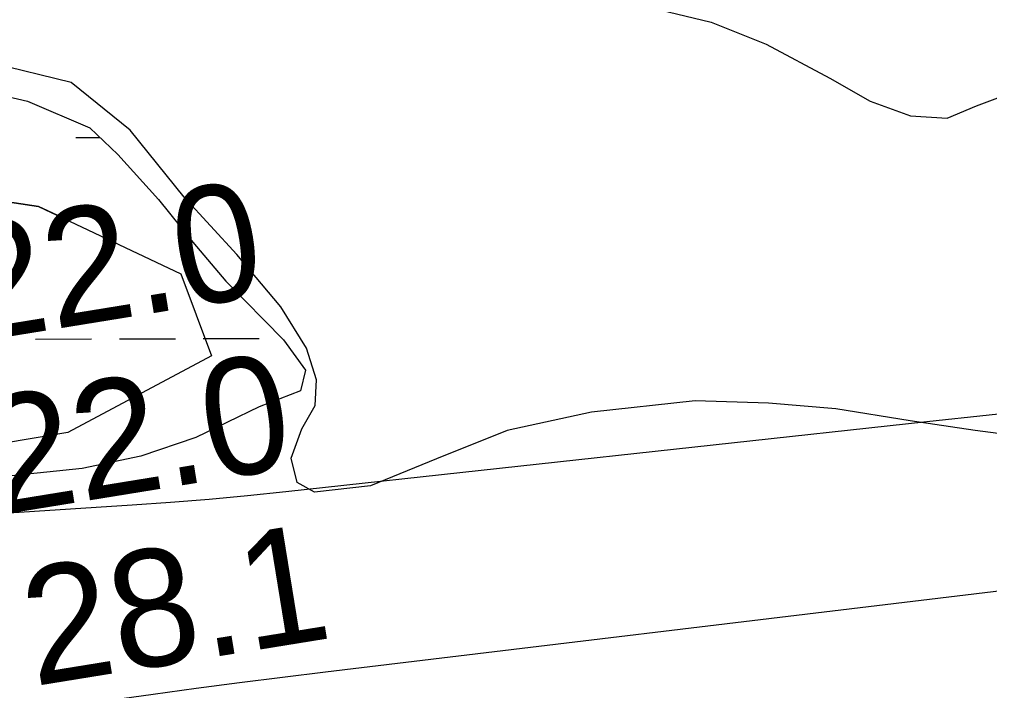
# Model space of a CAD drawing. Extents: x 3355677 to 3393573, y 612928 to 638357.
# Drawn here: x 3363357 to 3363913, y 624736 to 625120 of the extents above; entities that cross this region are included whole.
import ezdxf

# ---------------------------------------------------------------- set-up
doc = ezdxf.new("R2010")
doc.units = 0
for name, color, linetype in [('V-BORW-LINE', 7, 'Continuous'), ('V-RIVR-RANG', 7, 'Continuous'), ('V-SITE-VEGE', 7, 'Continuous'), ('V-TOPO-MAJR', 7, 'Continuous'), ('V-WETL-SWMP', 7, 'Continuous')]:
    doc.layers.add(name, color=color, linetype=linetype)

msp = doc.modelspace()

# ---------------------------------------------------------------- linework, layer by layer
at = {"layer": 'V-BORW-LINE'}
for points in [[(3363467.02, 624927.35), (3363384.91, 624883.4), (3363288.31, 624867.19), (3363008.47, 624849.87), (3362836.5, 624865.56), (3362718.56, 624850.45), (3362656.99, 624819.93), (3362550.73, 624831.8), (3362401.38, 624839.31), (3362323.63, 624852.22), (3362261.75, 624851.98), (3362214.82, 624869.93), (3362304.56, 624932.34), (3362392.9, 624967.69), (3362617.51, 624972.25), (3362723.78, 625012.43), (3362872.44, 625002.06), (3363044.82, 625030.9), (3363198.05, 625038.47), (3363368.09, 625012.89), (3363449.54, 624974.26), (3363467.02, 624927.35)], [(3363381.53, 625006.52), (3363368.09, 625012.89), (3363198.05, 625038.47), (3363044.82, 625030.9), (3362872.44, 625002.06), (3362723.78, 625012.43), (3362617.51, 624972.25), (3362392.9, 624967.69), (3362304.56, 624932.34), (3362214.82, 624869.93), (3362261.75, 624851.98), (3362323.63, 624852.22), (3362401.38, 624839.31), (3362479.21, 624835.39)]]:
    msp.add_lwpolyline(points, dxfattribs=at)
at = {"layer": 'V-SITE-VEGE'}
for points in [[(3363718.93, 625126.65), (3363753.23, 625118.35), (3363784.74, 625105.85), (3363821.16, 625086.37), (3363844.27, 625073.15), (3363867.38, 625064.82), (3363888.37, 625063.48), (3363905.13, 625070.52), (3363929.58, 625079.68)], [(3363951.13, 624878.32), (3363904.25, 624884.48), (3363867.17, 624889.97), (3363824.49, 624896.84), (3363786.01, 624900.23), (3363744.05, 624901.51), (3363684.62, 624895.05), (3363636.39, 624884.42), (3363595.87, 624868.22), (3363558.15, 624852.73), (3363525.98, 624849.14), (3363516.18, 624854.71), (3363512.64, 624868.69), (3363518.89, 624885.49), (3363526.54, 624898.8), (3363527.2, 624913.49), (3363521.56, 624931.66), (3363506.8, 624955.4), (3363481.54, 624985.4), (3363451.37, 625018.19), (3363420.49, 625056.57), (3363386.84, 625083.75), (3363341.35, 625094.81)]]:
    msp.add_lwpolyline(points, dxfattribs=at)
at = {"layer": 'V-TOPO-MAJR'}
for points in [[(3364305.43, 624929.91), (3364339.26, 624928.87), (3364373.08, 624926.5), (3364444.94, 624919.3), (3364459.12, 624908.97), (3364465.69, 624898.06), (3364460.85, 624886.27), (3364448.41, 624873.91), (3364347.13, 624847.8), (3364334.78, 624844.87), (3364322.38, 624842.28), (3364309.88, 624840.18), (3364297.31, 624838.4), (3364179.71, 624824.14), (3364108.3, 624815.49), (3364036.88, 624806.85), (3363965.47, 624798.23), (3363894.05, 624789.63), (3363532.42, 624746.08), (3363507.73, 624743.05), (3363483.05, 624739.92), (3363458.39, 624736.67), (3363433.74, 624733.33), (3362756.48, 624639.82)], [(3363294.89, 624833.79), (3363421.64, 624841.93), (3363443.68, 624843.5), (3363465.71, 624845.26), (3363487.71, 624847.32), (3363509.69, 624849.57), (3363876.65, 624889.68), (3363948.07, 624897.37), (3364019.51, 624904.89), (3364090.97, 624912.17), (3364162.45, 624919.28), (3364237.76, 624926.65), (3364271.6, 624928.95), (3364305.43, 624929.91)]]:
    msp.add_lwpolyline(points, dxfattribs=at)
at = {"layer": 'V-WETL-SWMP'}
for p, q in [((3363325.3, 625081.48), (3363361.7, 625073.19)), ((3363361.7, 625073.19), (3363397.41, 625057.9)), ((3363397.41, 625057.9), (3363413.54, 625042.56)), ((3363389.52, 625052.35), (3363403.21, 625052.38)), ((3363413.54, 625042.56), (3363436.69, 625016.75)), ((3363436.69, 625016.75), (3363456.34, 624992.32)), ((3363456.34, 624992.32), (3363475.29, 624969.99)), ((3363475.29, 624969.99), (3363508.25, 624936.52)), ((3363366.41, 624936.85), (3363398.41, 624936.94)), ((3363414.41, 624936.98), (3363446.41, 624937.06)), ((3363462.41, 624937.1), (3363494.41, 624937.19)), ((3363508.25, 624936.52), (3363520.89, 624919.07)), ((3363520.89, 624919.07), (3363518.13, 624907.17)), ((3363518.13, 624907.17), (3363494.37, 624898.01)), ((3363494.37, 624898.01), (3363458.06, 624880.42)), ((3363458.06, 624880.42), (3363426.61, 624869.84)), ((3363426.61, 624869.84), (3363393.06, 624862.76)), ((3363393.06, 624862.76), (3363352.51, 624858.45))]:
    msp.add_line(p, q, dxfattribs=at)

# ---------------------------------------------------------------- texts
at = {"layer": 'V-RIVR-RANG'}
for s, p in [('22.0', (3363327.6, 624934.47)), ('22.0', (3363343.89, 624835.81)), ('28.1', (3363365.39, 624737.99))]:
    msp.add_text(s, height=67, rotation=9.2283, dxfattribs=at).set_placement(p)

doc.saveas('drawing.dxf')
